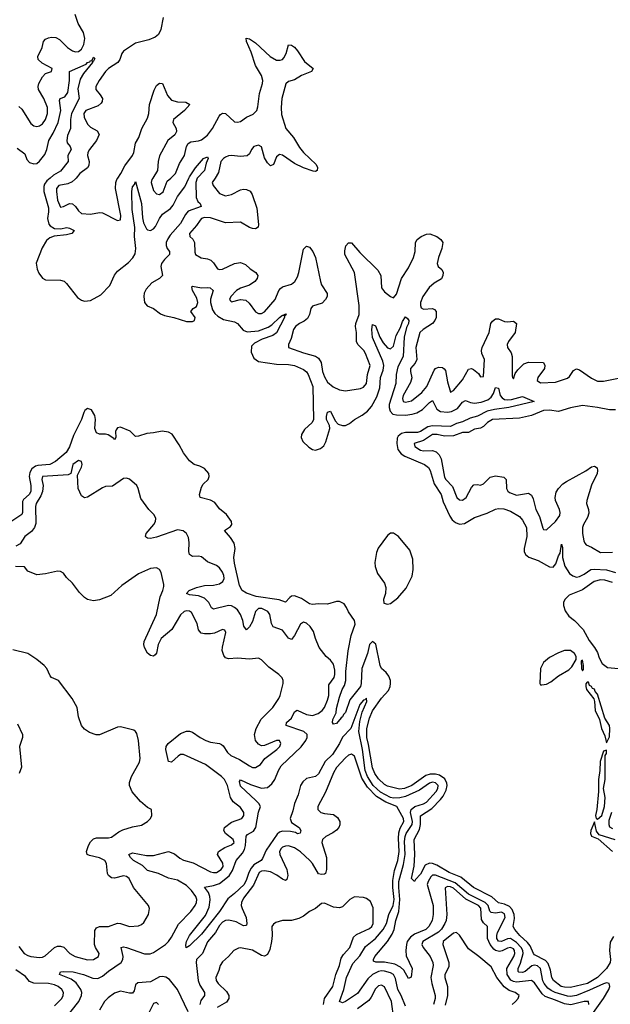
# Model space of a CAD drawing. Header units: inches. Extents: x 2293880 to 2522759, y 823965 to 1006879.
# Tile 291 of 325: x 2492677 to 2496616, y 854491 to 861056. Entities that reach past the tile are written whole.
import ezdxf

# ---------------------------------------------------------------- set-up
doc = ezdxf.new("R2010")
doc.units = ezdxf.units.IN
doc.header["$MEASUREMENT"] = 0
doc.layers.add('C4895', color=7, linetype='Continuous')
doc.layers.add('C4896', color=7, linetype='Continuous')

msp = doc.modelspace()

# ---------------------------------------------------------------- linework, layer by layer
at = {"layer": 'C4895', "color": 5}
for points, elevation in [([(2492879.8, 860000), (2492858.1, 859981.9), (2492841.5, 859958.5), (2492837.2, 859942.8), (2492838.1, 859910), (2492870, 859800.7), (2492870, 859774), (2492861.2, 859730), (2492871.9, 859691.9), (2492880.6, 859680.7), (2492910, 859664.3), (2492950, 859662.2), (2492991.3, 859670), (2493010, 859666.5), (2493039.5, 859650), (2493024.9, 859630), (2492990, 859621.7), (2492907.4, 859612.6), (2492878.1, 859601.9), (2492856.1, 859583.9), (2492825.9, 859534.1), (2492786.5, 859433.5), (2492792.8, 859392.8), (2492804.7, 859364.7), (2492830, 859331.6), (2492850, 859320.3), (2492950, 859318.2), (2492972.6, 859312.6), (2492990, 859297.4), (2493062.9, 859202.9), (2493090, 859185.4), (2493110, 859179.8), (2493150, 859183.8), (2493218.1, 859221.9), (2493277.3, 859282.7), (2493310, 859353), (2493330, 859379.7), (2493403.4, 859436.6), (2493432.1, 859467.9), (2493446.3, 859493.7), (2493451.3, 859530), (2493442, 859610), (2493445.1, 859670), (2493426.4, 859790), (2493423.7, 859910), (2493430, 859942), (2493442.6, 859957.4), (2493450, 859976.3), (2493489.3, 859830), (2493495.8, 859735.8), (2493502.4, 859702.4), (2493522.3, 859662.3), (2493530, 859654.6), (2493550, 859650.2), (2493570, 859661.5), (2493583.3, 859676.7), (2493610, 859730.2), (2493630, 859759.2), (2493682.4, 859797.6), (2493700.6, 859819.4), (2493730, 859876.1), (2493778, 859942), (2493805.8, 860000)], 20), ([(2493053.6, 860000), (2493047.7, 859992.3), (2493026.1, 859973.9), (2492997.8, 859962.3), (2492938.6, 859950), (2492922.5, 859930), (2492921.3, 859910), (2492930, 859852.7), (2492950, 859806), (2492970, 859809.2), (2493010, 859830.2), (2493030, 859828.3), (2493050, 859811.4), (2493070, 859780.9), (2493090, 859762.9), (2493150, 859760.1), (2493210, 859769.4), (2493230, 859767.7), (2493330, 859716), (2493350, 859720.7), (2493350.6, 859749.4), (2493316.4, 859930), (2493316.9, 859970), (2493324.1, 859990), (2493330.9, 860000)], 40), ([(2493860.2, 860000), (2493851.8, 859970), (2493853.2, 859870), (2493864.7, 859844.7), (2493881.1, 859830), (2493886.4, 859810), (2493801.4, 859778.6), (2493782.2, 859757.8), (2493750, 859697.6), (2493680.4, 859619.6), (2493664.5, 859595.6), (2493654.5, 859570), (2493653, 859550), (2493660.2, 859530), (2493675.6, 859510), (2493676.5, 859490), (2493642.1, 859457.9), (2493622.2, 859430), (2493618.2, 859410), (2493628.9, 859350), (2493610.3, 859330), (2493558.8, 859301.2), (2493520.5, 859259.5), (2493507.9, 859232.1), (2493504.1, 859210), (2493510.1, 859170.1), (2493528, 859148), (2493570, 859129.2), (2493615.1, 859095.1), (2493642.5, 859082.5), (2493704, 859070), (2493790, 859043.5), (2493830, 859043.7), (2493842.7, 859050), (2493847.3, 859070), (2493818.9, 859110), (2493834, 859130), (2493856.1, 859143.9), (2493865.5, 859170), (2493858.3, 859198.3), (2493829.7, 859250.3), (2493825.2, 859274.8), (2493830, 859279.3), (2493888.3, 859268.3), (2493930, 859270.8), (2493947.2, 859267.2), (2493966, 859250), (2493948.7, 859191.3), (2493949.2, 859170), (2493961.9, 859121.9), (2493977.4, 859097.4), (2493998.4, 859078.4), (2494036.6, 859056.6), (2494110, 859040.6), (2494130, 859030.2), (2494166.2, 858986.3), (2494194.6, 858974.6), (2494270, 858980.9), (2494333.8, 859006.2), (2494358.8, 859021.2), (2494410, 859071), (2494430, 859084.9), (2494437.5, 859082.5), (2494441.2, 859090), (2494453.7, 859093.7), (2494450, 859082.7), (2494442, 859078), (2494443.7, 859070), (2494390, 858968.2), (2494366, 858950), (2494294, 858926), (2494241.9, 858898.1), (2494222, 858878), (2494219.6, 858839.6), (2494237.9, 858797.9), (2494270, 858776.8), (2494390, 858759.8), (2494470, 858757.5), (2494510, 858750.6), (2494570, 858722.7), (2494590, 858708), (2494601.6, 858690), (2494631.2, 858610), (2494636, 858390), (2494627.2, 858370), (2494576.7, 858323.3), (2494556.9, 858290), (2494553.8, 858270), (2494564.3, 858244.3), (2494605.1, 858205.1), (2494629.4, 858189.3), (2494650, 858186.2), (2494683.4, 858196.6), (2494704.9, 858215), (2494718.6, 858241.4), (2494745.7, 858330), (2494742.6, 858350), (2494723.5, 858390), (2494722, 858410), (2494730, 858438.4), (2494750, 858446.4), (2494780.7, 858380.7), (2494799.7, 858359.7), (2494829.3, 858349.3), (2494850, 858350.8), (2494876, 858364), (2494908.7, 858390), (2494961.9, 858418.1), (2494995.3, 858444.7), (2495023.8, 858476.2), (2495059.4, 858540.6), (2495078, 858602), (2495083.2, 858670), (2495101.1, 858718.9), (2495105.1, 858750), (2495098.4, 858778.4), (2495030, 858937.2), (2495024.6, 858990), (2495030, 859022.8), (2495050, 859015.5), (2495079.6, 858939.6), (2495101.6, 858901.6), (2495130, 858867.8), (2495150, 858861.3), (2495170, 858878.4), (2495186.7, 858950), (2495216, 859004), (2495230, 859043.8), (2495250, 859074.4), (2495264.2, 859064.2), (2495272.2, 859050), (2495270.2, 859030), (2495256.5, 859003.5), (2495241.9, 858938.1), (2495234.1, 858810), (2495198.8, 858741.2), (2495187.8, 858690), (2495185.8, 858630), (2495141.3, 858490), (2495140.4, 858470), (2495146.6, 858446.6), (2495166.4, 858426.4), (2495190, 858420.5), (2495250, 858419), (2495295.3, 858424.7), (2495325.9, 858434.1), (2495363.1, 858456.9), (2495410, 858502.8), (2495430, 858515.8), (2495459.8, 858459.8), (2495483.4, 858443.4), (2495530, 858438.3), (2495556.7, 858443.3), (2495596.3, 858463.8), (2495630, 858505.5), (2495650, 858517.6), (2495682.3, 858502.3), (2495710, 858498.7), (2495755, 858505), (2495799.5, 858520.5), (2495820.8, 858539.2), (2495836.1, 858563.9), (2495850, 858603), (2495870, 858598), (2495880.6, 858550), (2495893.7, 858533.7), (2495910, 858524.1), (2495930, 858520.5), (2495956.9, 858523.1), (2496030, 858543.7), (2496107.3, 858510), (2495938.8, 858470), (2495843.2, 858456.8), (2495794.6, 858445.4), (2495730, 858412.1), (2495680.1, 858399.9), (2495630, 858374.6), (2495590, 858362.9), (2495550, 858344.1), (2495430, 858348.1), (2495399.4, 858340.7), (2495348.8, 858310), (2495330, 858304.3), (2495250, 858303.2), (2495222.6, 858297.4), (2495200.6, 858279.3), (2495194.3, 858265.7), (2495192.6, 858230), (2495199.4, 858190), (2495220.9, 858160.9), (2495244.7, 858144.7), (2495376.9, 858090), (2495402.3, 858070), (2495413.9, 858050), (2495441, 857961), (2495487, 857890), (2495501.5, 857841.5), (2495546.4, 857746.4), (2495561.8, 857721.8), (2495582.5, 857702.5), (2495610, 857692.6), (2495642.4, 857697.6), (2495710, 857736.2), (2495794.5, 857765.5), (2495850, 857792.9), (2495870, 857796.6), (2495905.5, 857794.5), (2495950, 857779.7), (2496010, 857743.2), (2496030, 857719.6), (2496056.1, 857670), (2496059.5, 857610), (2496040.9, 857530), (2496040.6, 857510), (2496049.5, 857489.5), (2496071.5, 857471.5), (2496134.3, 857450), (2496210, 857406.7), (2496234, 857406), (2496253.1, 857426.9), (2496270, 857481.6), (2496281.3, 857498.7), (2496290, 857558), (2496295.8, 857535.8), (2496296.2, 857470), (2496312.4, 857412.4), (2496343.5, 857363.5), (2496366.8, 857346.8), (2496390, 857339.8), (2496410, 857342.4), (2496441.7, 857358.3), (2496486.6, 857390), (2496507, 857393), (2496590, 857388.4), (2496650, 857369.4)], 20), ([(2493564.7, 860000), (2493558.4, 859990), (2493554.1, 859970), (2493570, 859917.4), (2493590, 859893.8), (2493610, 859889.2), (2493632.8, 859907.2), (2493661.4, 859978.6), (2493684.4, 860000)], 40), ([(2493980.4, 860000), (2493961.1, 859970), (2493966.2, 859950), (2494010, 859896.8), (2494050, 859881.7), (2494090, 859889.4), (2494150, 859921.1), (2494170, 859925.4), (2494190, 859924.7), (2494213.3, 859913.3), (2494227.9, 859890), (2494258.8, 859798.8), (2494270.2, 859689.8), (2494267.8, 859672.2), (2494250, 859662.2), (2494230, 859663.2), (2494210, 859669.2), (2494150, 859705.5), (2494050, 859701.1), (2493950, 859734.4), (2493910, 859737.2), (2493889.8, 859730.2), (2493880, 859720), (2493856, 859684), (2493810.2, 859630), (2493811.9, 859610), (2493831.4, 859591.4), (2493843, 859570), (2493844.7, 859504.7), (2493849.3, 859489.3), (2493887.3, 859467.3), (2493930, 859460.7), (2493952.2, 859452.2), (2493970, 859435.3), (2493995.1, 859395.1), (2494010, 859389.4), (2494030, 859392), (2494110, 859429.4), (2494150, 859436.8), (2494182.6, 859422.5), (2494213.7, 859393.7), (2494250.8, 859370.8), (2494259.3, 859359.3), (2494263.9, 859350), (2494261.2, 859330), (2494246, 859310), (2494210, 859286), (2494150, 859265.8), (2494122.2, 859250), (2494083.9, 859210), (2494077, 859190), (2494081.8, 859181.8), (2494090, 859174.4), (2494150, 859189.4), (2494184.7, 859184.7), (2494206.7, 859166.7), (2494250, 859108.1), (2494270, 859096.2), (2494290, 859096.5), (2494310, 859107.7), (2494381.7, 859190), (2494405.2, 859250), (2494416.1, 859263.9), (2494430, 859273.7), (2494490, 859293.5), (2494511.3, 859310), (2494530, 859341.7), (2494539.3, 859370), (2494570, 859524.9), (2494590, 859546.7), (2494610, 859538.7), (2494632.2, 859510), (2494650, 859470.5), (2494682.3, 859310), (2494690, 859287.4), (2494726.9, 859230), (2494727.6, 859210), (2494717, 859190), (2494694.3, 859165.7), (2494630, 859145.6), (2494617.7, 859130), (2494608.8, 859090), (2494597, 859063), (2494575.1, 859044.9), (2494542.4, 859030), (2494515.2, 859010), (2494502.4, 858990), (2494487.9, 858930), (2494470.3, 858890), (2494470.3, 858870.3), (2494570, 858833.5), (2494650, 858811.8), (2494670, 858799.2), (2494686.7, 858770), (2494695.6, 858710), (2494710, 858675.3), (2494730, 858639), (2494767.9, 858607.9), (2494810, 858588.7), (2494850, 858582), (2494950, 858596), (2494970, 858605.3), (2494989.8, 858630.2), (2494995.4, 858690), (2495014.1, 858750), (2494983.2, 858830), (2494971.1, 858850), (2494932.9, 858890), (2494923, 858910), (2494923, 858970), (2494916, 859010), (2494918.1, 859030), (2494940.7, 859090), (2494941.9, 859150), (2494910.5, 859370), (2494846.3, 859490), (2494845, 859515), (2494852.1, 859547.9), (2494870, 859568.4), (2494890, 859568.4), (2494944.3, 859504.3), (2495065.4, 859385.4), (2495084.9, 859350), (2495090, 859268.4), (2495110, 859242), (2495150, 859210.4), (2495170, 859201.6), (2495190, 859226.4), (2495223.8, 859330), (2495270, 859402), (2495303.9, 859470), (2495315.4, 859510), (2495316.8, 859570), (2495326.9, 859590), (2495353.3, 859610), (2495390, 859626.9), (2495412.5, 859627.5), (2495459.5, 859610), (2495486, 859590), (2495498.6, 859570), (2495493, 859530), (2495470, 859469.5), (2495460.7, 859430), (2495467.4, 859410), (2495492.7, 859390), (2495500.1, 859370), (2495499.6, 859350), (2495490, 859328.2), (2495440.8, 859299.2), (2495407.1, 859270), (2495364.5, 859210), (2495350.7, 859170), (2495349.2, 859150), (2495355.1, 859135.1), (2495370, 859124.7), (2495430, 859129.3), (2495444.1, 859124.1), (2495454.2, 859110), (2495454.6, 859070), (2495446.1, 859050), (2495429.4, 859030), (2495367.8, 858990), (2495346.5, 858970), (2495319.3, 858870), (2495326.4, 858790), (2495314.4, 858765.7), (2495282.4, 858730), (2495282.4, 858710), (2495292, 858668), (2495282.4, 858637.6), (2495235.1, 858550), (2495229, 858529), (2495234.4, 858510), (2495250, 858504.6), (2495290, 858514.5), (2495358.6, 858570), (2495391.6, 858610), (2495440.7, 858719.3), (2495450, 858730.2), (2495470, 858739), (2495496, 858736), (2495508.8, 858728.8), (2495517.3, 858717.3), (2495530, 858640.7), (2495550, 858573), (2495570, 858582.6), (2495630, 858654.2), (2495670, 858724.7), (2495690, 858729.3), (2495703.5, 858723.5), (2495735.9, 858695.9), (2495750, 858674.4), (2495770, 858676), (2495775.9, 858790), (2495759.9, 858830), (2495756.5, 858850), (2495760.2, 858870), (2495807.2, 858970), (2495819.8, 859030), (2495830, 859046.7), (2495850, 859061.1), (2495870, 859060.3), (2495910, 859043.6), (2495930, 859041.5), (2495970, 859046.7), (2495990.2, 859030.2), (2495982, 858970), (2495936.1, 858910), (2495927.7, 858890), (2495931, 858870), (2495953.6, 858833.6), (2495961.2, 858810), (2495962, 858682), (2495963, 858670), (2495970, 858660.7), (2495982.2, 858697.8), (2495998, 858722), (2496038.2, 858761.8), (2496070, 858772.9), (2496170, 858770.2), (2496179.7, 858750), (2496175.8, 858730), (2496131.4, 858670), (2496127.3, 858650), (2496150, 858635.5), (2496250, 858638), (2496330, 858664.7), (2496343.7, 858676.3), (2496370, 858717.8), (2496390, 858727.1), (2496410, 858722.2), (2496490, 858664.7), (2496530, 858646.5), (2496570, 858644.6), (2496670, 858664.6)], 40), ([(2496636.5, 854943.5), (2496614.3, 854905.7), (2496611.2, 854850), (2496617.4, 854790), (2496614.3, 854770), (2496590, 854729.2), (2496530.8, 854670), (2496462.6, 854630), (2496350, 854602.1), (2496310, 854603.9), (2496287, 854610), (2496237.1, 854650), (2496225.4, 854670), (2496217.2, 854717.2), (2496202.1, 854762.1), (2496183.6, 854783.6), (2496110, 854821.5), (2496102.4, 854830), (2496080.6, 854880.6), (2496063.6, 854903.5), (2496012.4, 854950), (2495978.9, 854990), (2495967.4, 855010), (2495976.6, 855063.4), (2495974.5, 855090), (2495962.2, 855122.2), (2495943.5, 855143.4), (2495910, 855159), (2495870, 855166.2), (2495826.4, 855206.5), (2495702.4, 855270), (2495617.8, 855337.8), (2495541, 855370), (2495457.8, 855417.8), (2495430, 855429.2), (2495409, 855431), (2495381.5, 855418.5), (2495350, 855358.4), (2495316.2, 855323.8), (2495309.4, 855309.4), (2495289.8, 855330), (2495307.9, 855412.1), (2495312.6, 855490), (2495307.5, 855590), (2495344.3, 855655.7), (2495349.9, 855690), (2495350, 855747.7), (2495424.6, 855795.4), (2495484.3, 855855.7), (2495501.9, 855878.1), (2495522.1, 855917.9), (2495527.7, 855950), (2495525.9, 855965.9), (2495513.1, 855993.1), (2495477.6, 856017.6), (2495450, 856026.1), (2495414.1, 856025.9), (2495384.9, 856015.1), (2495292.2, 855950), (2495242.4, 855930), (2495210, 855926.1), (2495130, 855945), (2495110, 855955.7), (2495070, 855992.9), (2495044.4, 856030), (2495030, 856067), (2495004, 856224), (2494991.9, 856270), (2494992.4, 856330), (2495010, 856398.5), (2495030, 856447.9), (2495090, 856532.1), (2495136.9, 856583.1), (2495147.6, 856610), (2495149.5, 856630), (2495148.7, 856650), (2495139.1, 856679.1), (2495121.9, 856701.9), (2495090, 856729.9), (2495081, 856750), (2495052, 856892), (2495030, 856909.6), (2495010, 856889.2), (2494995.9, 856830), (2494957.8, 856730), (2494953.4, 856630), (2494948.6, 856610), (2494879.4, 856520.6), (2494850, 856436), (2494836.2, 856423.8), (2494830, 856406.6), (2494819.8, 856400.2), (2494790, 856364), (2494770, 856358), (2494764, 856370), (2494766, 856390), (2494787, 856433), (2494790, 856462), (2494810, 856538), (2494827.7, 856590), (2494843, 856617), (2494851.3, 856650), (2494851.2, 856710), (2494868.4, 856848.4), (2494886.9, 856950), (2494914.3, 857025.7), (2494910.5, 857050.5), (2494870, 857107.7), (2494857, 857136.9), (2494840, 857160), (2494810, 857177.5), (2494790, 857176.8), (2494730, 857157.7), (2494670, 857160.3), (2494630, 857156.4), (2494610, 857161.5), (2494556.1, 857196.1), (2494510, 857214.4), (2494490, 857210.9), (2494477.4, 857202.6), (2494450, 857172.8), (2494407.1, 857187.1), (2494254, 857210), (2494190, 857232.3), (2494161.2, 857250), (2494142.9, 857282.9), (2494108.4, 857431.6), (2494104.9, 857470), (2494112.8, 857530), (2494106.2, 857566.2), (2494083.4, 857603.4), (2494042, 857650), (2494083.1, 857676.9), (2494091.2, 857690), (2494089.7, 857710), (2494056.6, 857756.6), (2494010, 857794.3), (2493977.2, 857837.2), (2493950, 857852.8), (2493881.2, 857870), (2493876.2, 857890), (2493890, 857939.1), (2493901.4, 857958.6), (2493932.8, 857990), (2493940.9, 858010), (2493937.6, 858030), (2493910, 858062.7), (2493878.3, 858078.3), (2493839.7, 858090), (2493810, 858113.8), (2493770, 858167.1), (2493740.9, 858220.9), (2493692.9, 858292.9), (2493670, 858305.8), (2493626.8, 858313.2), (2493570, 858300.3), (2493523.9, 858296.1), (2493470, 858278), (2493450, 858276.9), (2493413.2, 858313.2), (2493350, 858339.6), (2493330, 858335.1), (2493319.9, 858320.1), (2493315.5, 858310), (2493317.3, 858270), (2493310, 858255.3), (2493303.7, 858263.7), (2493266.9, 858286.9), (2493250, 858291.6), (2493210, 858291.5), (2493190, 858301.6), (2493178.5, 858330), (2493182.8, 858390), (2493177.3, 858417.3), (2493155.1, 858455.1), (2493130, 858464.4), (2493112, 858450), (2493104.3, 858435.7), (2493089.2, 858390), (2493036.6, 858283.4), (2493010, 858208.5), (2492987.2, 858170), (2492915.8, 858110), (2492877.6, 858090), (2492796.7, 858083.3), (2492781.3, 858078.7), (2492758.1, 858061.9), (2492743.6, 858036.4), (2492739.4, 858010), (2492750.6, 857950), (2492750.1, 857910), (2492739.1, 857890), (2492702.7, 857857.3), (2492695.9, 857844.1), (2492696.4, 857770), (2492690, 857757.2), (2492610, 857702.7)], 20), ([(2496650, 858455), (2496610, 858454.4), (2496530.6, 858470.6), (2496430, 858482.3), (2496350, 858467.9), (2496270, 858443), (2496210, 858452.2), (2496170, 858450.3), (2496090, 858416.7), (2496010, 858399.6), (2495830, 858389.4), (2495796.1, 858370), (2495770, 858343.7), (2495750, 858331.5), (2495710, 858326.3), (2495670, 858303.6), (2495630, 858302.8), (2495570, 858281.8), (2495510, 858278.2), (2495460.7, 858290), (2495430, 858289.5), (2495370, 858249.3), (2495307.2, 858230), (2495312.3, 858210), (2495350, 858185.7), (2495370, 858180.1), (2495430, 858182.2), (2495453.8, 858173.8), (2495475, 858155), (2495488.3, 858128.3), (2495510, 858006.3), (2495519, 857990), (2495564.2, 857944.2), (2495592.6, 857870), (2495610, 857854.4), (2495630, 857852.2), (2495653.8, 857870), (2495690, 857937.6), (2495706.3, 857953.7), (2495730, 857956.9), (2495750, 857952.9), (2495770, 857960.3), (2495813.4, 858006.6), (2495850, 858014.3), (2495905.8, 858005.8), (2495921.3, 857990), (2495923.5, 857930), (2495931.4, 857911.4), (2495942.7, 857902.7), (2495990, 857885), (2496070, 857898), (2496090, 857886), (2496101.9, 857861.9), (2496119.8, 857790), (2496144.2, 857744.2), (2496166, 857666), (2496170, 857657.1), (2496190, 857655.3), (2496250.7, 857710), (2496278.4, 857750), (2496281.7, 857770), (2496277.5, 857790), (2496250.7, 857850), (2496248.8, 857870), (2496255, 857905), (2496270.7, 857930), (2496299.6, 857960.4), (2496322.9, 857977.1), (2496451.6, 858048.4), (2496490, 858074.4), (2496510, 858079.1), (2496527.9, 858067.9), (2496530.4, 858050), (2496527, 858030), (2496490, 857952.3), (2496458.2, 857850), (2496456.5, 857830), (2496471, 857790), (2496473.6, 857766.4), (2496463.5, 857736.5), (2496436.5, 857690), (2496431.3, 857670), (2496431.2, 857630), (2496440.2, 857580.2), (2496444.8, 857564.8), (2496454, 857554), (2496490, 857539.1), (2496550, 857503.8), (2496630, 857506.3)], 40), ([(2496469.9, 854390), (2496571.4, 854530), (2496606.7, 854590), (2496611.6, 854610), (2496608.2, 854628.2), (2496590, 854634), (2496570, 854627.7), (2496476.3, 854583.7), (2496389.9, 854549.9), (2496350, 854543.3), (2496330, 854545.1), (2496247.5, 854570), (2496221.6, 854581.6), (2496198.6, 854598.6), (2496173.8, 854630), (2496166.7, 854646.7), (2496151.1, 854730), (2496130, 854747.6), (2496110, 854751.5), (2496092.6, 854747.4), (2496048.2, 854710), (2496030, 854702.3), (2496005.8, 854705.8), (2496001.3, 854710), (2496000.4, 854730), (2496016.1, 854763.9), (2496034.1, 854830), (2496032.2, 854850), (2496022.1, 854870), (2495990, 854902.9), (2495950, 854928.7), (2495930, 854927.6), (2495889.6, 854909.6), (2495870, 854911.7), (2495859.2, 854930), (2495858, 854950), (2495862.9, 854970), (2495913.5, 855070), (2495910, 855094), (2495890, 855104.9), (2495850, 855098.8), (2495822.1, 855102.1), (2495812.1, 855112.1), (2495801.7, 855150), (2495781.9, 855170), (2495670, 855224.9), (2495581.4, 855301.4), (2495450, 855351.8), (2495430, 855351.9), (2495418.9, 855341.1), (2495400.3, 855310), (2495395.3, 855290), (2495433.7, 855150), (2495434.8, 855090), (2495427.1, 855050), (2495405.7, 855010), (2495385.7, 854990), (2495310, 854957.2), (2495282.7, 854937.3), (2495261.9, 854910), (2495255.9, 854890), (2495251.1, 854850), (2495254.5, 854814.5), (2495293.2, 854730), (2495288.1, 854671.9), (2495270, 854662), (2495238, 854718), (2495217.4, 854737.4), (2495177.8, 854757.8), (2495110, 854771.8), (2495052.1, 854772.1), (2495037.2, 854777.2), (2495036, 854790), (2495045.4, 854810), (2495129.4, 854910), (2495160.8, 854959.2), (2495174.9, 854990), (2495184.9, 855050), (2495206.1, 855110), (2495212.5, 855190), (2495204.4, 855270), (2495205.7, 855310), (2495237.2, 855422.8), (2495247.3, 855490), (2495242.8, 855577.2), (2495246.7, 855610), (2495255.3, 855630), (2495295.2, 855690), (2495297.1, 855710), (2495282.9, 855770), (2495287.6, 855790), (2495311.4, 855808.6), (2495370, 855826.3), (2495390, 855839.2), (2495454.3, 855910), (2495465.2, 855930), (2495468.6, 855950), (2495450, 855968.1), (2495430, 855970.7), (2495410, 855965.4), (2495342.2, 855917.8), (2495250, 855875.9), (2495212.9, 855867.1), (2495170, 855865.1), (2495148.7, 855868.7), (2495084.2, 855904.2), (2495034.3, 855950), (2494996, 856010), (2494980.3, 856050), (2494962.3, 856190), (2494937.6, 856310), (2494944.7, 856375.3), (2494961.1, 856438.9), (2494992.7, 856510), (2494990, 856531.7), (2494979.6, 856520.4), (2494970, 856518.3), (2494945.7, 856490), (2494885.4, 856330), (2494829.2, 856270.8), (2494810.2, 856229.8), (2494763.1, 856156.9), (2494714.3, 856110), (2494670, 856026.6), (2494650, 856009.5), (2494590, 855995.2), (2494565.5, 855974.5), (2494548.9, 855950), (2494533.4, 855886.6), (2494510.4, 855830), (2494499.4, 855780.6), (2494481.2, 855730), (2494490, 855702.9), (2494540.4, 855670), (2494551.7, 855650), (2494548.2, 855631.8), (2494530, 855627), (2494515.4, 855635.4), (2494482.9, 855642.9), (2494430, 855645.6), (2494410, 855638.4), (2494395, 855625), (2494320.8, 855519.2), (2494297.2, 855462.8), (2494286.2, 855450), (2494239, 855421), (2494221.1, 855398.9), (2494204.8, 855370), (2494190, 855322.7), (2494172.8, 855290), (2494110, 855229), (2494065.1, 855194.9), (2494010.2, 855110), (2493890, 854957.2), (2493810, 854881.2), (2493786, 854866), (2493784.5, 854884.5), (2493789.6, 854909.6), (2493808.8, 854950), (2493916.3, 855083.7), (2493941.5, 855138.5), (2493947.3, 855187.3), (2493945.5, 855210), (2493935, 855235), (2493908.6, 855271.4), (2493970, 855282.3), (2494010, 855295.9), (2494073.9, 855346.1), (2494097.1, 855382.9), (2494120.5, 855450), (2494162.1, 855497.9), (2494176.4, 855523.6), (2494183.4, 855550), (2494188.3, 855611.7), (2494196.9, 855623.1), (2494235.1, 855644.9), (2494251.2, 855668.8), (2494269.4, 855770.6), (2494282.3, 855810), (2494271.2, 855830), (2494251.8, 855850), (2494150, 855945), (2494143.7, 855976.3), (2494150, 855986.4), (2494215.6, 855955.6), (2494290, 855932.4), (2494330, 855936.1), (2494358.9, 855961.1), (2494378.1, 855990), (2494402.3, 856050), (2494420.4, 856079.6), (2494553, 856207), (2494585.8, 856250), (2494594.8, 856270), (2494593.6, 856290), (2494572.6, 856310), (2494454, 856350), (2494456.8, 856370), (2494490, 856399.4), (2494510, 856440.9), (2494528.1, 856451.9), (2494590, 856422.6), (2494630, 856415.4), (2494668.4, 856430), (2494693.5, 856450), (2494710, 856470.1), (2494730, 856517.7), (2494738.4, 856550), (2494738.5, 856621.5), (2494773.3, 856670), (2494778.6, 856690), (2494778.3, 856718.3), (2494770, 856758.3), (2494750, 856784.2), (2494719.7, 856810), (2494675.1, 856870), (2494650, 856929.4), (2494636.9, 856976.9), (2494615.1, 857010), (2494590, 857031.8), (2494570, 857037.6), (2494550, 857025.1), (2494510, 856949.7), (2494490, 856922.2), (2494470, 856930.9), (2494430, 856984.2), (2494367.1, 857007.1), (2494355.8, 857030), (2494344.5, 857090), (2494330.9, 857110), (2494291.4, 857130), (2494270.2, 857129.8), (2494248.9, 857110), (2494230, 857043.5), (2494210, 857007.4), (2494190, 856988.4), (2494171.5, 857011.5), (2494164.8, 857050), (2494149.9, 857089.9), (2494130, 857120.5), (2494110, 857137.5), (2494090, 857147.1), (2494070, 857149.5), (2493970, 857126.3), (2493955.2, 857135.2), (2493938.1, 857170), (2493910, 857198.8), (2493870, 857215.2), (2493810, 857221.4), (2493789.8, 857229.8), (2493807.1, 857250), (2493855.6, 857270), (2493910, 857282.4), (2493970, 857285.2), (2494010, 857294.5), (2494032.5, 857310), (2494040.5, 857330), (2494038.6, 857350), (2494030, 857372.2), (2494010, 857400.9), (2493990, 857415.6), (2493930, 857440.5), (2493890, 857473.3), (2493870, 857478.3), (2493830, 857476.3), (2493810, 857489.5), (2493805.6, 857510), (2493807.8, 857570), (2493803.3, 857603.3), (2493789.6, 857630), (2493766.9, 857646.9), (2493730, 857654.4), (2493590, 857605.8), (2493550, 857596.9), (2493530, 857598), (2493522.7, 857602.7), (2493516, 857610), (2493520.5, 857630), (2493571.3, 857688.8), (2493582, 857710), (2493584.4, 857730), (2493573.7, 857753.7), (2493538.7, 857790), (2493483.8, 857863.8), (2493468, 857930), (2493458.7, 857950), (2493410, 857992), (2493390, 857998.4), (2493370, 857996.3), (2493295.5, 857944.5), (2493250, 857942.7), (2493230, 857935.1), (2493130, 857872), (2493110, 857867), (2493090, 857881.2), (2493067.3, 857930), (2493062, 858018), (2493090, 858072), (2493092.6, 858090), (2493088.7, 858110), (2493070, 858116.2), (2493030.8, 858090), (2493018, 858030), (2492999.5, 858020.5), (2492830, 858010.9), (2492825.1, 857990), (2492832.9, 857950), (2492828.3, 857910), (2492817.9, 857882.1), (2492786.7, 857830), (2492782.3, 857810), (2492784.2, 857695.8), (2492774.9, 857670), (2492755.9, 857644.1), (2492711.4, 857610), (2492679.3, 857560.7), (2492650, 857544.9)], 40), ([(2492970, 854380.8), (2493070.3, 854509.7), (2493089.9, 854550), (2493090.9, 854570), (2493084.5, 854590), (2493053.8, 854633.8), (2493019.1, 854659.1), (2492941.6, 854690), (2492950, 854706.8), (2492969.8, 854710.2), (2493032.8, 854707.2), (2493101.3, 854690), (2493164.7, 854664.7), (2493197, 854663.1), (2493230, 854677.5), (2493268.8, 854711.1), (2493352.6, 854770), (2493363.9, 854790), (2493366.4, 854810), (2493353.2, 854870), (2493370, 854874), (2493390, 854869.3), (2493510, 854826.7), (2493547.1, 854827.1), (2493570, 854835.2), (2493648.2, 854890), (2493669.9, 854910), (2493690, 854938.2), (2493736.1, 855023.9), (2493817.7, 855110), (2493847.7, 855150), (2493855.9, 855170), (2493857.3, 855190), (2493850.4, 855210), (2493822.9, 855250), (2493790, 855283.5), (2493730, 855317.8), (2493670, 855331.1), (2493602.2, 855362.2), (2493530, 855381.7), (2493495.4, 855415.4), (2493434.7, 855450), (2493414.7, 855470), (2493404.5, 855490), (2493430, 855500.3), (2493523.5, 855483.5), (2493570, 855483.1), (2493670, 855509.4), (2493710, 855494.8), (2493745.4, 855465.4), (2493770, 855451.6), (2493833.8, 855433.8), (2493950, 855374.8), (2493970, 855368.4), (2493990, 855370.1), (2494019.9, 855390), (2494032.9, 855410), (2494032.2, 855432.2), (2493996.2, 855490), (2494001.8, 855510), (2494044, 855536), (2494090, 855553.6), (2494107.4, 855570), (2494101.6, 855590), (2494049.9, 855630), (2494039.2, 855650), (2494042.6, 855670), (2494090, 855705), (2494158.5, 855730), (2494172.4, 855750), (2494171.6, 855770), (2494150, 855802), (2494101.4, 855841.4), (2494082, 855870), (2494063.8, 855950), (2494043, 855990), (2494023.4, 856010), (2493914.9, 856090), (2493770, 856157), (2493750, 856155.2), (2493734, 856146), (2493690, 856104.4), (2493670, 856109.6), (2493650.6, 856190), (2493654.2, 856210), (2493668, 856230), (2493750, 856295.4), (2493790, 856312.3), (2493810, 856312.1), (2493830, 856306.2), (2493880.2, 856270), (2493918.3, 856250), (2493950, 856239), (2494008.7, 856228.7), (2494021.9, 856221.9), (2494033.3, 856213.3), (2494062.5, 856170), (2494084.4, 856150), (2494143.4, 856123.4), (2494210, 856079.7), (2494230, 856070.3), (2494250, 856069), (2494283.7, 856090), (2494312.3, 856130), (2494392, 856190), (2494411.8, 856210), (2494419.3, 856230), (2494410, 856248.7), (2494390, 856249.3), (2494310, 856216.2), (2494290, 856214.5), (2494270, 856224.5), (2494249.8, 856249.8), (2494242.8, 856290), (2494254.2, 856330), (2494287.8, 856392.2), (2494365.1, 856470), (2494404.2, 856530), (2494413.3, 856550), (2494433.2, 856630), (2494433.2, 856650), (2494426.8, 856666.8), (2494405.2, 856690), (2494338.5, 856738.5), (2494290, 856787), (2494270, 856799.6), (2494208.5, 856791.5), (2494130, 856798.7), (2494070, 856793.6), (2494050, 856800.4), (2494037.3, 856817.3), (2494028.2, 856850), (2494028.5, 856871.5), (2494052.4, 856970), (2494044.8, 856984.8), (2494030, 856989.6), (2493974.9, 856965.1), (2493950, 856960.2), (2493910, 856960.2), (2493886.1, 856966.1), (2493870, 856987.3), (2493861.2, 857030), (2493823.3, 857103.3), (2493810, 857112.4), (2493790, 857114.2), (2493774.8, 857110), (2493750, 857088.4), (2493690.9, 856989.1), (2493620.1, 856930), (2493600.8, 856890), (2493590, 856832.7), (2493580.3, 856819.7), (2493570, 856811.5), (2493550, 856815.8), (2493530, 856832.8), (2493508.2, 856870), (2493504.5, 856890), (2493507.6, 856910), (2493590, 857088.9), (2493613.4, 857206.6), (2493632, 857250), (2493637.2, 857277.2), (2493638, 857290), (2493619.3, 857370), (2493609, 857390), (2493590, 857400.9), (2493550, 857397.4), (2493470, 857361), (2493357, 857283), (2493284.3, 857215.7), (2493210, 857187.1), (2493170, 857181), (2493130, 857189.7), (2493110, 857202.6), (2493076.4, 857236.4), (2493030, 857298), (2492990, 857337.2), (2492970, 857365.2), (2492950, 857376), (2492930, 857379.5), (2492850, 857361.2), (2492790, 857355.3), (2492730, 857378), (2492708, 857408), (2492649.5, 857409.5)], 60), ([(2496630, 857304.1), (2496579.2, 857319.2), (2496550, 857321.6), (2496509, 857310.9), (2496430, 857254.7), (2496341.5, 857218.4), (2496313.4, 857190), (2496304.2, 857170), (2496303.2, 857150), (2496314.4, 857114.4), (2496339.1, 857079.1), (2496377.4, 857050), (2496435.5, 856990), (2496475.3, 856915.3), (2496510, 856870.4), (2496530, 856835.5), (2496541.5, 856801.5), (2496562, 856762), (2496596.9, 856736.9), (2496670, 856730.2)], 20), ([(2492670, 854876.3), (2492707.3, 854830), (2492730, 854816.4), (2492750.6, 854810), (2492810, 854803.4), (2492830, 854805.6), (2492846, 854814), (2492910, 854870.2), (2492930, 854877.2), (2492950, 854877.2), (2492970.5, 854870.5), (2493012.2, 854830), (2493047, 854810), (2493130, 854787.5), (2493170, 854788.2), (2493201.5, 854810), (2493206.8, 854830), (2493181.8, 854870), (2493176.3, 854890), (2493178.3, 854981.7), (2493190, 855001.3), (2493210, 855008.5), (2493270, 855010.2), (2493330, 855031.9), (2493350, 855029.4), (2493410, 855009.3), (2493470, 855013.7), (2493490, 855021.6), (2493504.4, 855035.6), (2493536.3, 855090), (2493543.6, 855130), (2493536.2, 855150), (2493435.1, 855270), (2493407.3, 855330), (2493390, 855343), (2493370, 855346.9), (2493310, 855330.6), (2493290, 855334.2), (2493270, 855349.8), (2493263.3, 855363.3), (2493255.6, 855430), (2493244.6, 855450), (2493210, 855466.4), (2493141.6, 855481.7), (2493127.2, 855490), (2493121.5, 855510), (2493135.6, 855550), (2493150, 855573.4), (2493170, 855593), (2493190, 855600.6), (2493270, 855600.1), (2493290, 855604.6), (2493338.9, 855641.1), (2493365.3, 855654.7), (2493430, 855674.4), (2493490, 855684.9), (2493529.2, 855710), (2493549, 855730), (2493559, 855750), (2493555.3, 855790), (2493530, 855803.7), (2493482.9, 855842.9), (2493427.3, 855907.3), (2493409.7, 855950), (2493409.7, 855970), (2493421.7, 856010), (2493475.2, 856104.8), (2493481.3, 856130), (2493469.5, 856249.5), (2493457, 856297), (2493449.4, 856309.4), (2493437.5, 856317.5), (2493350, 856341.3), (2493330, 856339.6), (2493210, 856287.6), (2493187.7, 856287.7), (2493143.3, 856303.3), (2493110, 856325.2), (2493089.3, 856350), (2493068, 856408), (2493060.5, 856470), (2493025.7, 856530), (2492935.8, 856650), (2492889.8, 856669.8), (2492880, 856680), (2492857.7, 856730), (2492838.9, 856750), (2492790, 856789.7), (2492730, 856829.6), (2492630, 856853.3)], 80), ([(2492661.6, 856361.6), (2492694.8, 856290), (2492695.5, 856270), (2492675.6, 856210), (2492688.5, 856071.5), (2492674.2, 856030)], 80), ([(2495250, 854479.1), (2495221.6, 854550), (2495198.7, 854590), (2495182.9, 854662.9), (2495170, 854689.2), (2495150, 854701.1), (2495110, 854711.7), (2495090, 854714), (2495070, 854709.9), (2495030, 854688.3), (2494999.3, 854660.7), (2494930, 854562.8), (2494850, 854508.8), (2494830, 854499.8), (2494810, 854509.2), (2494838, 854590), (2494855.7, 854670), (2494897.6, 854762.5), (2494945.8, 854814.2), (2494984.1, 854875.9), (2495050, 854929.6), (2495101.7, 854990), (2495122.3, 855030), (2495138.3, 855090), (2495167.7, 855150), (2495173.4, 855190), (2495164.3, 855270), (2495164.7, 855315.3), (2495176.7, 855383.3), (2495198, 855450), (2495207.8, 855510), (2495203.1, 855596.9), (2495206.1, 855633.9), (2495215.1, 855664.9), (2495238.3, 855710), (2495235.8, 855730), (2495192.1, 855810), (2495118.1, 855838.1), (2495056.9, 855876.9), (2494997.5, 855937.5), (2494957.6, 855997.6), (2494910, 856145.6), (2494890, 856158.7), (2494870, 856151.2), (2494850, 856134.7), (2494790, 856069.6), (2494770, 856033.6), (2494715.5, 855904.5), (2494664.6, 855810), (2494665.3, 855790), (2494684.9, 855770), (2494710, 855762.3), (2494770, 855755.6), (2494795.9, 855735.9), (2494811.3, 855710), (2494811.8, 855688.2), (2494804.7, 855670), (2494790, 855652.4), (2494765.8, 855634.2), (2494718, 855610), (2494696.5, 855590), (2494692.9, 855570), (2494723.8, 855470), (2494723.6, 855390), (2494716.4, 855363.6), (2494710, 855357.6), (2494690, 855355.4), (2494670, 855361.1), (2494628.6, 855430), (2494611.3, 855450), (2494550, 855506.7), (2494510, 855534.5), (2494470, 855547.5), (2494450, 855545.8), (2494430, 855537.8), (2494420.2, 855530), (2494408.8, 855510), (2494410.9, 855490), (2494459, 855390), (2494465.9, 855350), (2494457.5, 855322.5), (2494450, 855316.4), (2494430, 855324.1), (2494392.4, 855352.4), (2494350, 855374.4), (2494310, 855381), (2494290, 855379.3), (2494273.7, 855370), (2494235.9, 855284.1), (2494170, 855198.4), (2494155, 855170), (2494153.5, 855150), (2494159.5, 855130), (2494186.2, 855070), (2494192.4, 855030), (2494190, 855019.3), (2494184.9, 855015.1), (2494170, 855014.8), (2494120.3, 855040.3), (2494070.8, 855050.8), (2494050, 855048.5), (2494030, 855037.5), (2494010, 855014.9), (2493982.5, 854970), (2493930, 854908.2), (2493895, 854830), (2493857, 854790), (2493854, 854770), (2493866.2, 854650), (2493878.1, 854618.1), (2493908.8, 854570), (2493908.6, 854550), (2493884.1, 854515.9), (2493879, 854490)], 60), ([(2496624.4, 855770), (2496604.9, 855715.1), (2496604.9, 855690), (2496610, 855674.8), (2496630, 855662.3)], 20), ([(2496647.1, 855587.1), (2496541, 855621), (2496524.5, 855644.5), (2496510, 855708), (2496486, 855650), (2496484.7, 855630), (2496491.2, 855611.1), (2496534, 855594), (2496631.3, 855510)], 20), ([(2496471.6, 854490), (2496469.7, 854509.7), (2496440.7, 854510), (2496353.2, 854486.8), (2496310, 854492.6), (2496250, 854519), (2496181.5, 854541.5), (2496160.3, 854560.3), (2496110, 854633), (2496090.3, 854650.3), (2495990, 854638.2), (2495970, 854642.2), (2495952.2, 854652.2), (2495928.5, 854690), (2495926.4, 854730), (2495971.7, 854810), (2495978.3, 854830), (2495976.9, 854850), (2495970, 854859.6), (2495950, 854870.3), (2495930, 854865.1), (2495893.8, 854846.2), (2495876.6, 854843.4), (2495850, 854848.9), (2495837.9, 854857.9), (2495814, 854890), (2495797.5, 854930), (2495795.9, 855010), (2495770, 855034.5), (2495757, 855057), (2495752.4, 855132.4), (2495736.7, 855150), (2495652, 855192), (2495570, 855265.9), (2495550, 855273.9), (2495530, 855275.6), (2495513.4, 855266.6), (2495525.2, 855090), (2495520.6, 855050), (2495513.1, 855030), (2495490, 854990.9), (2495470, 854971), (2495364.4, 854910), (2495359.1, 854890), (2495367.1, 854870), (2495415, 854810), (2495433.1, 854770), (2495434, 854750), (2495418.9, 854670), (2495425.2, 854630), (2495448.4, 854550), (2495448.2, 854528.2), (2495437.2, 854490)], 60), ([(2494702.5, 854490), (2494708.6, 854530), (2494766.1, 854610), (2494784.3, 854690), (2494809.1, 854750), (2494820.9, 854799.1), (2494836.4, 854823.6), (2494878.7, 854870), (2494902.9, 854937.2), (2494923.5, 854956.5), (2495010, 854995), (2495025, 855010), (2495034.7, 855030), (2495033.6, 855133.6), (2495015.6, 855175.6), (2494990, 855196), (2494970, 855203.7), (2494910, 855206.6), (2494878.8, 855190), (2494830, 855141.2), (2494810, 855133.2), (2494770, 855137.2), (2494710, 855164), (2494690, 855162), (2494650, 855129), (2494610.6, 855109.4), (2494570, 855079), (2494538, 855062), (2494490, 855049.4), (2494430, 855049.4), (2494384.7, 855035.3), (2494370, 855026), (2494358, 855010), (2494361, 854950), (2494357.2, 854910), (2494344.2, 854855.8), (2494330, 854822), (2494310, 854812), (2494290, 854815.3), (2494230, 854850.9), (2494150, 854866.6), (2494135.9, 854864.1), (2494106, 854850), (2494070, 854808.7), (2494030, 854773.2), (2494014, 854750), (2494004.9, 854715.1), (2493984.9, 854670), (2493986.7, 854650), (2493999.5, 854630), (2494056.8, 854576.8), (2494071.1, 854550), (2494072.1, 854530), (2494055.7, 854504.3), (2493994.3, 854470)], 80), ([(2495961.7, 854490), (2495983.1, 854510), (2496002, 854530), (2496007.8, 854550), (2495980.7, 854570), (2495942.2, 854582.2), (2495906.9, 854606.8), (2495859.8, 854670), (2495820.5, 854740.5), (2495739.7, 854810), (2495670, 854859.7), (2495610, 854952.3), (2495589.4, 854969.4), (2495570, 854964.7), (2495501.6, 854910), (2495498.4, 854890), (2495539.8, 854770), (2495538.8, 854741.2), (2495511.4, 854690), (2495511.9, 854670), (2495529.3, 854609.3), (2495531, 854550), (2495514.7, 854485.3)], 80), ([(2492910, 854481.1), (2492956.8, 854530), (2492967.7, 854550), (2492968.8, 854570), (2492958.8, 854590), (2492933.6, 854610), (2492910, 854620.4), (2492870, 854630.3), (2492770, 854631.4), (2492742.8, 854642.8), (2492715.8, 854675.8), (2492650, 854720.6)], 80), ([(2493799.7, 854439.7), (2493730, 854588.5), (2493675.3, 854655.3), (2493651.3, 854671.3), (2493630, 854676.1), (2493610, 854673), (2493550, 854641.4), (2493465.4, 854634.6), (2493450, 854619.8), (2493439.9, 854580.1), (2493430, 854565.4), (2493410, 854565.1), (2493350, 854577.9), (2493310, 854564.2), (2493266.1, 854533.9), (2493242.1, 854510), (2493209.3, 854450.7)], 60), ([(2495172.9, 854392.9), (2495157.4, 854510), (2495110, 854606), (2495090, 854618), (2495070, 854613.5), (2495050, 854593.7), (2495021.8, 854538.2), (2495004.3, 854515.7), (2494930, 854460.8)], 80), ([(2493602.7, 854490), (2493590, 854502.7), (2493570, 854496), (2493521, 854399)], 80)]:
    msp.add_lwpolyline(points, dxfattribs=dict(at, elevation=elevation))
at = {"layer": 'C4895', "color": 5, "elevation": 20}
for points in [[(2495170, 857632.2), (2495150, 857631), (2495130, 857615.8), (2495067.8, 857532.2), (2495056.9, 857503.1), (2495044.6, 857435.4), (2495047.6, 857410), (2495062.9, 857362.9), (2495110, 857297.8), (2495118.8, 857270), (2495115.8, 857230), (2495104, 857190), (2495105.8, 857165.8), (2495130, 857157.8), (2495150, 857163.9), (2495198.2, 857201.8), (2495255.3, 857264.7), (2495295, 857345), (2495301.1, 857390), (2495299.1, 857459.1), (2495279, 857519), (2495203.5, 857610)], [(2496310, 856849.5), (2496270, 856834.5), (2496210, 856803.1), (2496169.3, 856770.7), (2496151.2, 856730), (2496146, 856630), (2496150, 856621), (2496159.8, 856619.8), (2496190, 856624.9), (2496220.1, 856639.9), (2496270, 856680.7), (2496338.6, 856721.4), (2496358.3, 856741.7), (2496388.7, 856790), (2496388, 856810), (2496378, 856830), (2496350, 856849)], [(2496430, 856786), (2496422, 856778), (2496424.7, 856730), (2496430, 856714), (2496438, 856722), (2496438, 856750)], [(2496470, 856638), (2496462, 856638), (2496452.7, 856627.3), (2496452, 856610), (2496458, 856590), (2496506.4, 856526.4), (2496511.3, 856510), (2496514.8, 856450), (2496544, 856390), (2496556, 856330), (2496579.8, 856279.8), (2496590, 856234), (2496610, 856274), (2496613.5, 856330), (2496610, 856348.7), (2496578.7, 856398.7), (2496530, 856559), (2496515.6, 856575.6), (2496510, 856591.8), (2496497, 856597), (2496490, 856608.7), (2496477.2, 856617.2)], [(2496590, 856186), (2496570, 856178), (2496548.4, 856110), (2496546, 856050), (2496537.1, 855990), (2496536.3, 855910), (2496525.5, 855790), (2496517.3, 855750), (2496522, 855730), (2496530, 855724.7), (2496559.5, 855750), (2496578, 855810), (2496580.4, 855870), (2496571.2, 855930), (2496580.5, 855990), (2496582, 856150), (2496590, 856162)]]:
    msp.add_lwpolyline(points, close=True, dxfattribs=at)
at = {"layer": 'C4896', "color": 5}
for points, elevation in [([(2492670, 860476.2), (2492690, 860458.6), (2492750, 860364.2), (2492770, 860348.4), (2492790, 860344.6), (2492810, 860348.6), (2492830, 860361.8), (2492849.9, 860390.1), (2492861.2, 860430), (2492862.1, 860470), (2492837.9, 860530), (2492801.6, 860590), (2492799, 860610), (2492804.5, 860630), (2492830, 860675.6), (2492850, 860696.9), (2492889, 860710), (2492893.3, 860730), (2492826.7, 860766.7), (2492800.3, 860790), (2492797.7, 860810), (2492827.7, 860870), (2492835.5, 860910), (2492850, 860926), (2492870, 860935.4), (2492890, 860940.2), (2492917.9, 860937.9), (2492942.9, 860923), (2492995.6, 860870), (2493030, 860847.3), (2493050, 860841), (2493070, 860843.3), (2493090, 860858.9), (2493103.8, 860890), (2493111.2, 860930), (2493102.4, 860970), (2493067.1, 861030), (2493047.6, 861090)], 40), ([(2493633.6, 861070), (2493619, 860990), (2493602.7, 860957.3), (2493580.8, 860939.2), (2493538.8, 860921.2), (2493450, 860898.7), (2493370, 860846.6), (2493357.3, 860830), (2493344, 860790), (2493330.2, 860770), (2493270, 860731.1), (2493250, 860710.6), (2493206.9, 860650), (2493184.5, 860610), (2493183.6, 860590), (2493214.4, 860554.4), (2493228, 860530), (2493227.4, 860510), (2493221.1, 860498.9), (2493199.2, 860480.8), (2493117.7, 860450), (2493104.1, 860430), (2493106.2, 860406.2), (2493130, 860359.1), (2493150, 860340.2), (2493194.4, 860314.4), (2493206.7, 860290), (2493188.9, 860250), (2493141.8, 860190), (2493132, 860170), (2493129.5, 860150), (2493139.8, 860110), (2493137.3, 860082.7), (2493130, 860067.1), (2493077.1, 860030), (2493053.6, 860000)], 40), ([(2493684.4, 860000), (2493716.7, 860030), (2493743, 860097), (2493776.5, 860150), (2493789.4, 860210.6), (2493799.8, 860230), (2493817.9, 860242.1), (2493870, 860248.6), (2493890, 860255.8), (2493930, 860286.2), (2493963.7, 860330), (2494007.2, 860412.8), (2494016.8, 860423.2), (2494030, 860431.8), (2494050, 860429.4), (2494110, 860375.8), (2494130, 860371.6), (2494150, 860378), (2494190, 860405.1), (2494234.2, 860425.8), (2494257.9, 860450), (2494265.2, 860474.8), (2494276, 860564), (2494296.9, 860630), (2494299, 860650), (2494290, 860684.5), (2494249.4, 860750), (2494219.6, 860839.6), (2494189.7, 860910), (2494187.8, 860932.2), (2494210, 860928), (2494250, 860900.9), (2494346.7, 860810), (2494390, 860785.7), (2494414.6, 860785.3), (2494430, 860791.3), (2494439.4, 860800.6), (2494454.4, 860830), (2494470, 860887.7), (2494490, 860886.7), (2494510, 860873.1), (2494530, 860848.7), (2494577.1, 860777.1), (2494634.9, 860730), (2494622, 860710), (2494555.6, 860684.4), (2494510, 860654.6), (2494470, 860644.5), (2494451.2, 860628.8), (2494425.6, 860530), (2494420.8, 860470), (2494423.1, 860423.1), (2494451.3, 860330), (2494503.2, 860270), (2494543.4, 860203.4), (2494570.1, 860170.1), (2494654.6, 860090), (2494663.7, 860070), (2494660.5, 860050), (2494650, 860043.5), (2494633.1, 860046.9), (2494570, 860069.2), (2494510, 860098.1), (2494430, 860153), (2494410, 860157), (2494390, 860141.3), (2494370, 860089.6), (2494350, 860082), (2494330, 860100.4), (2494310, 860134.3), (2494289.1, 860209.1), (2494270, 860219.9), (2494238.9, 860210), (2494222.4, 860190), (2494210, 860161.7), (2494192.9, 860147.1), (2494150, 860143), (2494090, 860150.7), (2494070, 860148.8), (2494050, 860139.4), (2494035.3, 860130), (2494018.2, 860110), (2494003.7, 860036.3), (2493980.4, 860000)], 40), ([(2492660, 860200), (2492710, 860161.1), (2492724.7, 860124.7), (2492742.7, 860102.7), (2492770, 860093.8), (2492790, 860097.4), (2492810, 860111.7), (2492844, 860156), (2492858.8, 860190), (2492870.8, 860250), (2492900.8, 860299.2), (2492934.4, 860370), (2492950.8, 860450), (2492942.2, 860517.8), (2492947.8, 860530), (2492977.9, 860542.1), (2492997.1, 860570), (2493009.3, 860650), (2493010, 860710.4), (2493121, 860759), (2493129.7, 860770), (2493145, 860775), (2493150, 860783), (2493158, 860782), (2493170, 860806), (2493177.1, 860797.1), (2493170, 860779.3), (2493162, 860778), (2493163, 860770), (2493102.5, 860697.5), (2493080.4, 860659.6), (2493065.5, 860594.5), (2493073.1, 860530), (2493021.2, 860430), (2493015.4, 860390), (2493015.1, 860330), (2492996.2, 860283.8), (2492991, 860251), (2492994.1, 860234.1), (2493014, 860210), (2493020.3, 860190), (2492998.5, 860150), (2493000.9, 860110), (2492950, 860046.6), (2492901.7, 860018.3), (2492879.8, 860000)], 20), ([(2493330.9, 860000), (2493351.1, 860030), (2493378.1, 860081.9), (2493428.5, 860150), (2493438.5, 860170), (2493448.3, 860231.7), (2493471.9, 860270), (2493491.9, 860330), (2493530, 860399.5), (2493537.1, 860430), (2493541.5, 860490), (2493573, 860587), (2493590, 860616.4), (2493610, 860632.4), (2493630, 860630.6), (2493663.6, 860550), (2493690, 860519), (2493730, 860507.2), (2493785.5, 860505.5), (2493810.4, 860490), (2493775.3, 860450), (2493703.2, 860390), (2493697.8, 860370), (2493720.3, 860330), (2493723.2, 860310), (2493712.1, 860287.9), (2493665.2, 860250), (2493610, 860148.2), (2493600.8, 860110), (2493596.4, 860050), (2493564.7, 860000)], 40), ([(2493805.8, 860000), (2493810, 860008.8), (2493850, 860068.5), (2493903.5, 860130), (2493930, 860140.7), (2493933.2, 860130), (2493920.6, 860099.4), (2493908.8, 860050), (2493860.2, 860000)], 20)]:
    msp.add_lwpolyline(points, dxfattribs=dict(at, elevation=elevation))

doc.saveas('drawing.dxf')
